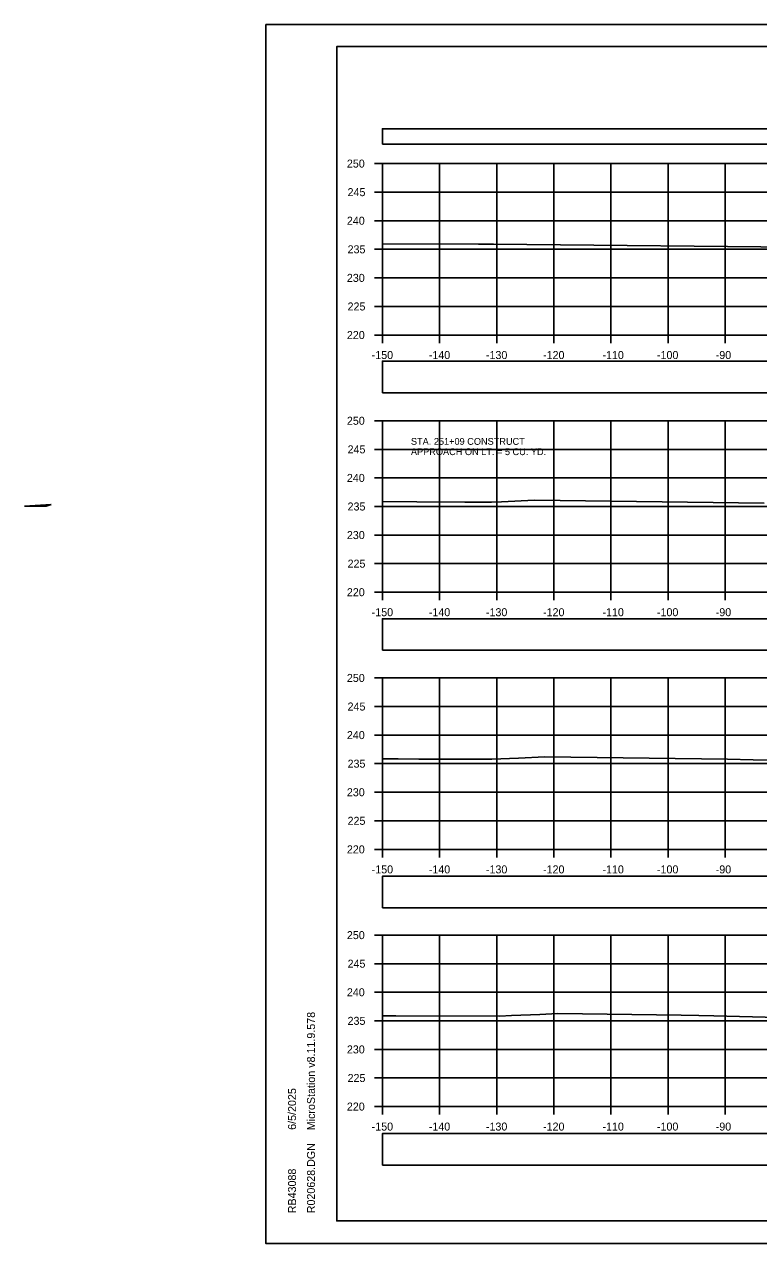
# Model space of a CAD drawing. Extents: x 1369627 to 1374022, y 380035 to 398173.
# Drawn here: x 1371885.8 to 1372014.4, y 391345.7 to 391559 of the extents above; entities that cross this region are included whole.
import ezdxf

# ---------------------------------------------------------------- set-up
doc = ezdxf.new("R2010")
doc.units = 0
for name, color, linetype in [('Default', 7, 'Continuous'), ('R_Axis', 7, 'Continuous'), ('R_Axis Annot', 7, 'Continuous'), ('R_Border', 7, 'Continuous'), ('R_Drive', 7, 'Continuous'), ('R_Exist Surface', 7, 'Continuous'), ('R_Grid', 7, 'Continuous'), ('R_No Plot', 7, 'Continuous'), ('R_Water', 7, 'Continuous')]:
    doc.layers.add(name, color=color, linetype=linetype)

msp = doc.modelspace()

# ---------------------------------------------------------------- linework, layer by layer
at = {"layer": 'Default'}
for points in [[(1371948.53, 391538.05), (1372248.53, 391538.05), (1372248.53, 391540.76), (1371948.53, 391540.76)], [(1371948.53, 391494.58), (1372248.53, 391494.58), (1372248.53, 391500.1), (1371948.53, 391500.1)], [(1371948.53, 391449.52), (1372248.53, 391449.52), (1372248.53, 391455.04), (1371948.53, 391455.04)], [(1371948.53, 391404.45), (1372248.53, 391404.45), (1372248.53, 391409.97), (1371948.53, 391409.97)], [(1371948.53, 391359.41), (1372248.53, 391359.41), (1372248.53, 391364.94), (1371948.53, 391364.94)]]:
    msp.add_lwpolyline(points, close=True, dxfattribs=at)
at = {"layer": 'R_Axis'}
for p, q in [((1371947.13, 391534.67), (1371948.53, 391534.67)), ((1371948.53, 391504.67), (1371948.53, 391534.67)), ((1371947.13, 391529.67), (1371948.53, 391529.67)), ((1371947.13, 391524.67), (1371948.53, 391524.67)), ((1371947.13, 391519.67), (1371948.53, 391519.67)), ((1371947.13, 391514.67), (1371948.53, 391514.67)), ((1371947.13, 391509.67), (1371948.53, 391509.67)), ((1371947.13, 391504.67), (1371948.53, 391504.67)), ((1371948.53, 391504.67), (1372248.53, 391504.67)), ((1371948.53, 391503.27), (1371948.53, 391504.67)), ((1371958.53, 391503.27), (1371958.53, 391504.67)), ((1371968.53, 391503.27), (1371968.53, 391504.67)), ((1371978.53, 391503.27), (1371978.53, 391504.67)), ((1371988.53, 391503.27), (1371988.53, 391504.67)), ((1371998.53, 391503.27), (1371998.53, 391504.67)), ((1372008.53, 391503.27), (1372008.53, 391504.67)), ((1371947.13, 391489.67), (1371948.53, 391489.67)), ((1371948.53, 391459.67), (1371948.53, 391489.67)), ((1371947.13, 391484.67), (1371948.53, 391484.67)), ((1371947.13, 391479.67), (1371948.53, 391479.67)), ((1371947.13, 391474.67), (1371948.53, 391474.67)), ((1371947.13, 391469.67), (1371948.53, 391469.67)), ((1371947.13, 391464.67), (1371948.53, 391464.67)), ((1371947.13, 391459.67), (1371948.53, 391459.67)), ((1371948.53, 391459.67), (1372248.53, 391459.67)), ((1371948.53, 391458.27), (1371948.53, 391459.67)), ((1371958.53, 391458.27), (1371958.53, 391459.67)), ((1371968.53, 391458.27), (1371968.53, 391459.67)), ((1371978.53, 391458.27), (1371978.53, 391459.67)), ((1371988.53, 391458.27), (1371988.53, 391459.67)), ((1371998.53, 391458.27), (1371998.53, 391459.67)), ((1372008.53, 391458.27), (1372008.53, 391459.67)), ((1371947.13, 391444.67), (1371948.53, 391444.67)), ((1371948.53, 391414.67), (1371948.53, 391444.67)), ((1371947.13, 391439.67), (1371948.53, 391439.67)), ((1371947.13, 391434.67), (1371948.53, 391434.67)), ((1371947.13, 391429.67), (1371948.53, 391429.67)), ((1371947.13, 391424.67), (1371948.53, 391424.67)), ((1371947.13, 391419.67), (1371948.53, 391419.67)), ((1371947.13, 391414.67), (1371948.53, 391414.67)), ((1371948.53, 391414.67), (1372248.53, 391414.67)), ((1371948.53, 391413.27), (1371948.53, 391414.67)), ((1371958.53, 391413.27), (1371958.53, 391414.67)), ((1371968.53, 391413.27), (1371968.53, 391414.67)), ((1371978.53, 391413.27), (1371978.53, 391414.67)), ((1371988.53, 391413.27), (1371988.53, 391414.67)), ((1371998.53, 391413.27), (1371998.53, 391414.67)), ((1372008.53, 391413.27), (1372008.53, 391414.67)), ((1371947.13, 391399.67), (1371948.53, 391399.67)), ((1371948.53, 391369.67), (1371948.53, 391399.67)), ((1371947.13, 391394.67), (1371948.53, 391394.67)), ((1371947.13, 391389.67), (1371948.53, 391389.67)), ((1371947.13, 391384.67), (1371948.53, 391384.67)), ((1371947.13, 391379.67), (1371948.53, 391379.67)), ((1371947.13, 391374.67), (1371948.53, 391374.67)), ((1371947.13, 391369.67), (1371948.53, 391369.67)), ((1371948.53, 391369.67), (1372248.53, 391369.67)), ((1371948.53, 391368.27), (1371948.53, 391369.67)), ((1371958.53, 391368.27), (1371958.53, 391369.67)), ((1371968.53, 391368.27), (1371968.53, 391369.67)), ((1371978.53, 391368.27), (1371978.53, 391369.67)), ((1371988.53, 391368.27), (1371988.53, 391369.67)), ((1371998.53, 391368.27), (1371998.53, 391369.67)), ((1372008.53, 391368.27), (1372008.53, 391369.67))]:
    msp.add_line(p, q, dxfattribs=at)
at = {"layer": 'R_Border'}
for p, q in [((1371940.53, 391555.13), (1372256.71, 391555.13)), ((1371940.53, 391349.67), (1371940.53, 391555.13)), ((1371940.53, 391349.67), (1371940.53, 391349.67)), ((1372256.71, 391349.67), (1371940.53, 391349.67))]:
    msp.add_line(p, q, dxfattribs=at)
at = {"layer": 'R_Drive'}
for p, q in [((1371890.54, 391475.03), (1371885.84, 391474.72)), ((1371889.66, 391474.74), (1371890.54, 391475.03))]:
    msp.add_line(p, q, dxfattribs=at)
msp.add_lwpolyline([(1371885.84, 391474.72), (1371889.54, 391474.73), (1371889.66, 391474.74)], dxfattribs=at)
at = {"layer": 'R_Exist Surface'}
for points in [[(1371948.53, 391520.65), (1371965.34, 391520.58), (1371967.96, 391520.55), (1372026.48, 391519.99)], [(1371948.53, 391475.56), (1371954.53, 391475.51), (1371962.96, 391475.43), (1371967.64, 391475.42), (1371969.34, 391475.48), (1371975.16, 391475.77), (1372015.36, 391475.25)], [(1371948.53, 391430.53), (1371951.26, 391430.51), (1371954.88, 391430.48), (1371967.69, 391430.44), (1371972.35, 391430.61), (1371976.97, 391430.84), (1372008.9, 391430.43), (1372013.43, 391430.36), (1372017.32, 391430.26)], [(1371948.53, 391385.55), (1371950.88, 391385.53), (1371969.07, 391385.48), (1371971.14, 391385.6), (1371976.1, 391385.77), (1371979.23, 391385.93), (1372000.83, 391385.65), (1372003.89, 391385.6), (1372006.52, 391385.54), (1372033.57, 391384.85)]]:
    msp.add_lwpolyline(points, dxfattribs=at)
at = {"layer": 'R_Grid'}
for p, q in [((1371948.53, 391534.67), (1372248.53, 391534.67)), ((1371948.53, 391504.67), (1371948.53, 391534.67)), ((1371958.53, 391504.67), (1371958.53, 391534.67)), ((1371968.53, 391504.67), (1371968.53, 391534.67)), ((1371978.53, 391504.67), (1371978.53, 391534.67)), ((1371988.53, 391504.67), (1371988.53, 391534.67)), ((1371998.53, 391504.67), (1371998.53, 391534.67)), ((1372008.53, 391504.67), (1372008.53, 391534.67)), ((1371948.53, 391529.67), (1372248.53, 391529.67)), ((1371948.53, 391524.67), (1372248.53, 391524.67)), ((1371948.53, 391519.67), (1372248.53, 391519.67)), ((1371948.53, 391514.67), (1372248.53, 391514.67)), ((1371948.53, 391509.67), (1372248.53, 391509.67)), ((1371948.53, 391504.67), (1372248.53, 391504.67)), ((1371948.53, 391489.67), (1372248.53, 391489.67)), ((1371948.53, 391459.67), (1371948.53, 391489.67)), ((1371958.53, 391459.67), (1371958.53, 391489.67)), ((1371968.53, 391459.67), (1371968.53, 391489.67)), ((1371978.53, 391459.67), (1371978.53, 391489.67)), ((1371988.53, 391459.67), (1371988.53, 391489.67)), ((1371998.53, 391459.67), (1371998.53, 391489.67)), ((1372008.53, 391459.67), (1372008.53, 391489.67)), ((1371948.53, 391484.67), (1372248.53, 391484.67)), ((1371948.53, 391479.67), (1372248.53, 391479.67)), ((1371948.53, 391474.67), (1372248.53, 391474.67)), ((1371948.53, 391469.67), (1372248.53, 391469.67)), ((1371948.53, 391464.67), (1372248.53, 391464.67)), ((1371948.53, 391459.67), (1372248.53, 391459.67)), ((1371948.53, 391444.67), (1372248.53, 391444.67)), ((1371948.53, 391414.67), (1371948.53, 391444.67)), ((1371958.53, 391414.67), (1371958.53, 391444.67)), ((1371968.53, 391414.67), (1371968.53, 391444.67)), ((1371978.53, 391414.67), (1371978.53, 391444.67)), ((1371988.53, 391414.67), (1371988.53, 391444.67)), ((1371998.53, 391414.67), (1371998.53, 391444.67)), ((1372008.53, 391414.67), (1372008.53, 391444.67)), ((1371948.53, 391439.67), (1372248.53, 391439.67)), ((1371948.53, 391434.67), (1372248.53, 391434.67)), ((1371948.53, 391429.67), (1372248.53, 391429.67)), ((1371948.53, 391424.67), (1372248.53, 391424.67)), ((1371948.53, 391419.67), (1372248.53, 391419.67)), ((1371948.53, 391414.67), (1372248.53, 391414.67)), ((1371948.53, 391399.67), (1372248.53, 391399.67)), ((1371948.53, 391369.67), (1371948.53, 391399.67)), ((1371958.53, 391369.67), (1371958.53, 391399.67)), ((1371968.53, 391369.67), (1371968.53, 391399.67)), ((1371978.53, 391369.67), (1371978.53, 391399.67)), ((1371988.53, 391369.67), (1371988.53, 391399.67)), ((1371998.53, 391369.67), (1371998.53, 391399.67)), ((1372008.53, 391369.67), (1372008.53, 391399.67)), ((1371948.53, 391394.67), (1372248.53, 391394.67)), ((1371948.53, 391389.67), (1372248.53, 391389.67)), ((1371948.53, 391384.67), (1372248.53, 391384.67)), ((1371948.53, 391379.67), (1372248.53, 391379.67)), ((1371948.53, 391374.67), (1372248.53, 391374.67)), ((1371948.53, 391369.67), (1372248.53, 391369.67))]:
    msp.add_line(p, q, dxfattribs=at)
at = {"layer": 'R_No Plot'}
for p, q in [((1371928.13, 391559.03), (1372261.46, 391559.03)), ((1371928.13, 391345.69), (1372261.46, 391345.69))]:
    msp.add_line(p, q, dxfattribs=at)
for points in [[(1371928.12, 391559.03), (1372261.46, 391559.03), (1372261.46, 391345.69), (1371928.12, 391345.69)], [(1372174.45, 391555.13), (1372194.07, 391555.13), (1372194.07, 391545.25), (1372210.18, 391545.25), (1372233.38, 391545.25), (1372233.38, 391512.58), (1372256.59, 391512.58), (1372256.71, 391349.67), (1371940.53, 391349.67), (1371940.53, 391555.13)]]:
    msp.add_lwpolyline(points, close=True, dxfattribs=at)

# ---------------------------------------------------------------- texts
at = {"layer": 'R_Axis Annot'}
for s, p in [('250', (1371942.3, 391533.97)), ('245', (1371942.42, 391528.97)), ('240', (1371942.3, 391523.97)), ('235', (1371942.42, 391518.97)), ('230', (1371942.3, 391513.97)), ('225', (1371942.42, 391508.97)), ('220', (1371942.3, 391503.97)), ('-150', (1371946.64, 391500.47)), ('-140', (1371956.64, 391500.47)), ('-130', (1371966.64, 391500.47)), ('-120', (1371976.64, 391500.47)), ('-110', (1371987.04, 391500.47)), ('-100', (1371996.58, 391500.47)), ('-90', (1372006.87, 391500.47)), ('250', (1371942.3, 391488.97)), ('245', (1371942.42, 391483.97)), ('240', (1371942.3, 391478.97)), ('235', (1371942.42, 391473.97)), ('230', (1371942.3, 391468.97)), ('225', (1371942.42, 391463.97)), ('220', (1371942.3, 391458.97)), ('-150', (1371946.64, 391455.47)), ('-140', (1371956.64, 391455.47)), ('-130', (1371966.64, 391455.47)), ('-120', (1371976.64, 391455.47)), ('-110', (1371987.04, 391455.47)), ('-100', (1371996.58, 391455.47)), ('-90', (1372006.87, 391455.47)), ('250', (1371942.3, 391443.97)), ('245', (1371942.42, 391438.97)), ('240', (1371942.3, 391433.97)), ('235', (1371942.42, 391428.97)), ('230', (1371942.3, 391423.97)), ('225', (1371942.42, 391418.97)), ('220', (1371942.3, 391413.97)), ('-150', (1371946.64, 391410.47)), ('-140', (1371956.64, 391410.47)), ('-130', (1371966.64, 391410.47)), ('-120', (1371976.64, 391410.47)), ('-110', (1371987.04, 391410.47)), ('-100', (1371996.58, 391410.47)), ('-90', (1372006.87, 391410.47)), ('250', (1371942.3, 391398.97)), ('245', (1371942.42, 391393.97)), ('240', (1371942.3, 391388.97)), ('235', (1371942.42, 391383.97)), ('230', (1371942.3, 391378.97)), ('225', (1371942.42, 391373.97)), ('220', (1371942.3, 391368.97)), ('-150', (1371946.64, 391365.47)), ('-140', (1371956.64, 391365.47)), ('-130', (1371966.64, 391365.47)), ('-120', (1371976.64, 391365.47)), ('-110', (1371987.04, 391365.47)), ('-100', (1371996.58, 391365.47)), ('-90', (1372006.87, 391365.47))]:
    msp.add_text(s, height=1.4, dxfattribs=at).set_placement(p)
at = {"layer": 'R_Border'}
for s, p in [('MicroStation v8.11.9.578', (1371936.72, 391365.53)), ('6/5/2025', (1371933.4, 391365.6)), ('R020628.DGN', (1371936.72, 391351)), ('RB43088', (1371933.4, 391351))]:
    msp.add_text(s, height=1.4, rotation=90, dxfattribs=at).set_placement(p)
at = {"layer": 'R_Water'}
for s, p in [('STA. 251+09 CONSTRUCT', (1371953.51, 391485.46)), ('APPROACH ON LT. = 5 CU. YD.', (1371953.51, 391483.66))]:
    msp.add_text(s, height=1.2, dxfattribs=at).set_placement(p)

doc.saveas('drawing.dxf')
